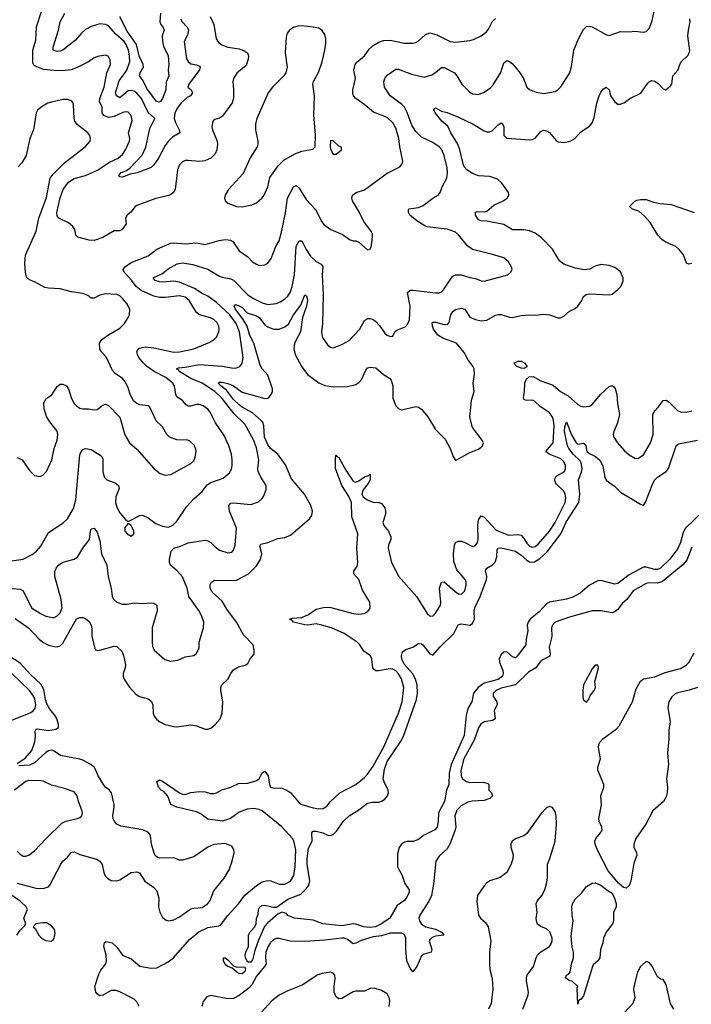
# Model space of a CAD drawing. Header units: inches. Extents: x 2001573 to 2220545, y 644482 to 846830.
# Tile 503 of 656: x 2113147 to 2117867, y 790925 to 797844. Entities that reach past the tile are written whole.
import ezdxf

# ---------------------------------------------------------------- set-up
doc = ezdxf.new("R2010")
doc.units = ezdxf.units.IN
doc.header["$MEASUREMENT"] = 0
doc.layers.add('C1719', color=7, linetype='Continuous')

msp = doc.modelspace()

# ---------------------------------------------------------------- linework, layer by layer
at = {"layer": 'C1719', "color": 5}
for points, elevation in [([(2113051.8, 793851.8), (2113150, 793841.3), (2113171.2, 793830), (2113230.3, 793710.3), (2113292.4, 793670), (2113330, 793651.3), (2113377.2, 793642.8), (2113390, 793644), (2113410, 793654.9), (2113430, 793676.5), (2113446.2, 793710), (2113439.1, 793770), (2113393.1, 793930), (2113394, 793966), (2113402.8, 793990), (2113419.7, 794010), (2113449.2, 794030.8), (2113530, 794052.9), (2113552.9, 794067.1), (2113590.7, 794130), (2113638.2, 794190), (2113644.2, 794250), (2113650, 794266), (2113670, 794270.7), (2113690, 794242.8), (2113710, 794180.7), (2113720.9, 794090), (2113759, 794010), (2113767.8, 793930), (2113790.2, 793850), (2113797.1, 793790), (2113808.6, 793768.6), (2113830, 793751.1), (2113870, 793737.5), (2113902.4, 793737.6), (2113950, 793746), (2114010, 793740.2), (2114070, 793746), (2114090, 793744.4), (2114110.4, 793730), (2114112.4, 793690), (2114078.4, 793570), (2114076.5, 793470), (2114080.7, 793440.7), (2114092.4, 793412.4), (2114167.2, 793347.2), (2114210, 793335.6), (2114257.7, 793342.3), (2114310, 793366.8), (2114370, 793376.3), (2114390, 793390.6), (2114408, 793430), (2114408.3, 793470), (2114437.7, 793570), (2114440.9, 793610), (2114427.6, 793650), (2114410, 793684.2), (2114334.7, 793790), (2114323.1, 793850), (2114290, 793929.3), (2114252.8, 793970), (2114206.9, 794010), (2114199.2, 794030), (2114199.1, 794050), (2114210.9, 794110), (2114229.3, 794130.7), (2114276.3, 794143.7), (2114330, 794167.5), (2114450, 794187.1), (2114470, 794182.3), (2114490, 794171), (2114519.4, 794139.4), (2114550, 794116.2), (2114610, 794097.4), (2114637, 794103), (2114650, 794116), (2114660.5, 794150), (2114669.8, 794270), (2114622, 794390), (2114616.9, 794430), (2114630, 794445.3), (2114650, 794449.1), (2114770, 794437.6), (2114824, 794456), (2114850, 794479.5), (2114861.7, 794498.3), (2114878.3, 794541.7), (2114878.9, 794570), (2114841.5, 794630), (2114823.7, 794670), (2114821, 794690), (2114826.2, 794750), (2114810, 794836.3), (2114790, 794891.1), (2114730, 795000.4), (2114654.2, 795074.2), (2114570, 795181.1), (2114517.1, 795230), (2114430, 795289.9), (2114350, 795322.4), (2114271.9, 795370), (2114262.8, 795382.8), (2114248.3, 795390), (2114262.8, 795397.2), (2114310, 795401.7), (2114410, 795421.9), (2114570, 795408.7), (2114650, 795396.1), (2114670, 795397.7), (2114692.9, 795407.1), (2114710.8, 795429.2), (2114716.5, 795470), (2114691.7, 795650), (2114667.6, 795710), (2114623.8, 795770), (2114530, 795857.1), (2114470, 795899.9), (2114430, 795918.7), (2114374.5, 795954.5), (2114270, 796000.2), (2114230, 796006.2), (2114150, 795999.9), (2114130, 796002.3), (2114097.6, 796010), (2114083.7, 796030), (2114150, 796060.2), (2114190, 796092.4), (2114252.7, 796127.3), (2114290, 796134.3), (2114363.9, 796123.9), (2114470, 796091.2), (2114550, 796040.7), (2114570, 796033.4), (2114630, 796023.8), (2114650, 796013.5), (2114751.1, 795910), (2114790, 795883.5), (2114850, 795853.5), (2114890, 795841.5), (2114950, 795849.2), (2114979.3, 795860.7), (2115010, 795881.5), (2115030, 795900.3), (2115050, 795930.5), (2115062.6, 795970), (2115078.5, 796050), (2115088.5, 796251.5), (2115110, 796288.8), (2115130, 796290.5), (2115159.2, 796230), (2115190, 796183.2), (2115230, 796144.9), (2115265.8, 796125.8), (2115277.4, 796110), (2115272.2, 796050), (2115280.2, 795910), (2115273.8, 795710), (2115266.7, 795650), (2115269, 795630), (2115275.3, 795610), (2115310, 795559.1), (2115330, 795543), (2115350, 795537.1), (2115410, 795560.3), (2115462.9, 795590), (2115534.3, 795665.7), (2115570, 795730.6), (2115590, 795743.1), (2115610, 795743.1), (2115630, 795736.9), (2115650, 795723.6), (2115676, 795696), (2115710, 795642.4), (2115730, 795626), (2115750, 795617.1), (2115770, 795621), (2115783.7, 795650), (2115798, 795662), (2115855.6, 795684.4), (2115874.5, 795705.5), (2115886.2, 795733.8), (2115891.6, 795830), (2115872.7, 795927.3), (2115890, 795942.7), (2115910, 795943.8), (2116070, 795924.5), (2116094.5, 795925.5), (2116110, 795931.6), (2116130, 795951.7), (2116180.5, 796030), (2116190, 796041.3), (2116210, 796051.6), (2116250, 796051.5), (2116310, 796032), (2116350, 796026), (2116390, 796008.4), (2116410, 796006.7), (2116577.2, 796050), (2116597.2, 796070), (2116606.6, 796090), (2116600.9, 796110), (2116581.4, 796141.5), (2116549.8, 796169.8), (2116470, 796194.8), (2116330, 796228.2), (2116294, 796254), (2116231.4, 796331.4), (2116209.6, 796350), (2116150, 796372.5), (2116010, 796388.9), (2115994.3, 796394.3), (2115936.9, 796430), (2115889.6, 796470), (2115879.3, 796490), (2115879, 796510), (2115884.8, 796515.2), (2115950, 796525.2), (2115982.9, 796537.1), (2116050, 796590.3), (2116088.5, 796611.5), (2116101.6, 796630), (2116115.1, 796670), (2116149.6, 796730.3), (2116153.2, 796766.8), (2116150, 796804), (2116130, 796889.3), (2116114.2, 796930), (2116095.1, 796950), (2116050, 796979.8), (2115970, 797017.5), (2115930, 797058.2), (2115902.6, 797102.6), (2115870.6, 797190.6), (2115850, 797228.4), (2115830, 797250.6), (2115749.7, 797310), (2115710, 797369.5), (2115706.8, 797406.8), (2115713.8, 797430), (2115730, 797454.3), (2115790, 797496.4), (2115810, 797495.8), (2115900.9, 797460.9), (2115990, 797439.8), (2116043.1, 797456.9), (2116067.8, 797472.2), (2116110, 797508.9), (2116130, 797509), (2116201.7, 797470), (2116219, 797450), (2116253.4, 797390), (2116310, 797334.9), (2116330, 797323.6), (2116370, 797317.4), (2116410, 797333.7), (2116454.6, 797365.4), (2116474.1, 797385.9), (2116526.9, 797473.1), (2116550, 797540.7), (2116570, 797557.1), (2116590, 797550.5), (2116610, 797532.7), (2116657.8, 797477.8), (2116686.5, 797430), (2116710, 797370.6), (2116730, 797352.4), (2116775.8, 797335.8), (2116830, 797325.7), (2116910, 797340.4), (2116930, 797352.4), (2116950, 797372.4), (2117013, 797470), (2117025.1, 797514.9), (2117041.5, 797630), (2117074.7, 797710), (2117110, 797774.4), (2117130, 797797), (2117150, 797798), (2117170, 797792.9), (2117270, 797738.4), (2117290, 797732.7), (2117370, 797762), (2117430, 797758.7), (2117470, 797762.6), (2117530, 797756.5), (2117550, 797762), (2117570, 797782.4), (2117588.6, 797830), (2117608.3, 797910)], 340), ([(2114485.7, 797865.7), (2114510, 797811), (2114528.4, 797710), (2114543.6, 797683.6), (2114566.2, 797666.2), (2114610, 797650.2), (2114690, 797638.4), (2114724.9, 797624.9), (2114747, 797610), (2114755.8, 797590), (2114752.9, 797567.1), (2114737.2, 797522.8), (2114672.7, 797467.3), (2114648.5, 797431.5), (2114644.2, 797410), (2114650.3, 797350), (2114648.7, 797291.3), (2114639.2, 797260.8), (2114573, 797167), (2114550, 797151.3), (2114517.1, 797142.9), (2114506.6, 797133.4), (2114500.9, 797119.1), (2114497.6, 797090), (2114502, 797070), (2114534.6, 796990), (2114536.9, 796970), (2114532.7, 796930), (2114519.7, 796900.3), (2114488.8, 796871.2), (2114447.5, 796852.5), (2114410, 796847), (2114330, 796854.8), (2114310, 796853.8), (2114290, 796845.1), (2114270, 796822.9), (2114256.1, 796790), (2114238.4, 796650), (2114228, 796630), (2114200.7, 796610), (2114095.8, 796584.2), (2113970, 796538.4), (2113957.3, 796530), (2113927.5, 796492.5), (2113903, 796470), (2113890.5, 796450), (2113894.4, 796410), (2113867.3, 796370), (2113850, 796359.6), (2113810, 796359.5), (2113730, 796312.8), (2113670, 796291.9), (2113634.2, 796294.2), (2113555.3, 796315.3), (2113542, 796330), (2113533.3, 796370), (2113520.7, 796390), (2113490, 796416.3), (2113422.7, 796450), (2113410, 796465.2), (2113407.9, 796490), (2113430, 796592.7), (2113452.8, 796650), (2113490, 796703.2), (2113530, 796728.7), (2113610, 796748.3), (2113693.8, 796786.2), (2113777.3, 796842.7), (2113839.8, 796870), (2113870, 796897.3), (2113891.4, 796930), (2113918.7, 796990), (2113921, 797010), (2113910.8, 797050), (2113936.6, 797136.6), (2113930.8, 797170), (2113910, 797194.2), (2113890, 797196.2), (2113871.8, 797191.8), (2113810, 797163.1), (2113770, 797157.4), (2113738.4, 797170), (2113726.4, 797190), (2113727, 797230), (2113708.4, 797268.4), (2113709.3, 797289.3), (2113741.2, 797370), (2113758.9, 797470), (2113784.1, 797530), (2113783, 797563), (2113768.7, 797588.7), (2113750, 797593.8), (2113694.1, 797585.9), (2113665.6, 797574.4), (2113630, 797548.4), (2113550, 797506.9), (2113507.3, 797492.7), (2113450, 797485.3), (2113390, 797486), (2113314.7, 797494.7), (2113256.2, 797516.2), (2113244.9, 797524.9), (2113238.4, 797538.4), (2113238.8, 797630), (2113259.3, 797700.7), (2113265.2, 797794.8), (2113299.4, 797900.6)], 360), ([(2114277.8, 797850), (2114288.1, 797828.1), (2114325.2, 797790), (2114333.5, 797770), (2114325.8, 797734.2), (2114303.2, 797690), (2114319.5, 797570), (2114330.1, 797550.1), (2114350, 797534.5), (2114390, 797527.6), (2114410, 797518.3), (2114415.9, 797510), (2114411.3, 797491.3), (2114334.4, 797390), (2114328.9, 797368.9), (2114351.9, 797351.9), (2114361.6, 797330), (2114348, 797310), (2114323.4, 797296.6), (2114280.9, 797259), (2114255.6, 797224.4), (2114237.7, 797190), (2114232.5, 797150), (2114241.7, 797121.7), (2114267.8, 797070), (2114271.4, 797048.6), (2114220.8, 797019.2), (2114190, 796988.4), (2114170, 796959.7), (2114123.2, 796870), (2114090, 796823.1), (2114070, 796806.4), (2113972.6, 796767.4), (2113922.2, 796757.8), (2113870, 796737.3), (2113850, 796739.5), (2113843.5, 796750), (2113860.4, 796770), (2113896.4, 796783.6), (2113919.9, 796800.1), (2114007.7, 796892.3), (2114032.5, 796947.5), (2114060.6, 797079.4), (2114095.8, 797150), (2114050.7, 797190.7), (2114001.7, 797290), (2113970, 797326.5), (2113950, 797341.2), (2113930, 797346.6), (2113910, 797343), (2113850, 797294.2), (2113826, 797310), (2113820.9, 797330), (2113845, 797415.1), (2113898.8, 797490), (2113920.4, 797550), (2113919.4, 797590), (2113910.4, 797630), (2113893.9, 797670), (2113879.8, 797690), (2113822.9, 797742.9), (2113770, 797800.8), (2113750, 797810.6), (2113710, 797815.3), (2113650, 797795.7), (2113610, 797773.9), (2113581.5, 797750), (2113539.6, 797700.4), (2113450, 797629.9), (2113430, 797621.6), (2113410, 797619.9), (2113382.6, 797630), (2113381.4, 797650), (2113419.6, 797770), (2113431.1, 797830), (2113462.9, 797890)], 340), ([(2114135.6, 797890), (2114132.5, 797830), (2114137.7, 797810), (2114153.8, 797790), (2114162.2, 797770), (2114148.2, 797730), (2114149.7, 797689.7), (2114158, 797658), (2114190.2, 797590), (2114195.9, 797530), (2114189.5, 797489.5), (2114195.5, 797450), (2114176.2, 797403.8), (2114174.8, 797350), (2114150, 797289.8), (2114136.8, 797270), (2114130, 797265), (2114108.7, 797270), (2114040.6, 797360.6), (2114015.3, 797415.3), (2113989.2, 797450), (2113992.2, 797470), (2114017.1, 797510), (2114014.8, 797530), (2113985.6, 797590), (2113968.5, 797670), (2113902.6, 797762.6), (2113850, 797865.2)], 320), ([(2113090, 794041), (2113170, 794053.9), (2113234, 794086), (2113265.5, 794110), (2113296.3, 794143.7), (2113350, 794241.3), (2113451.7, 794308.3), (2113482.9, 794337.1), (2113524.2, 794410), (2113541.6, 794470), (2113570, 794786), (2113579.7, 794810), (2113590, 794822.4), (2113610, 794831.3), (2113650, 794823.1), (2113719, 794779), (2113730, 794758), (2113730.9, 794670), (2113741.1, 794630), (2113759.5, 794610), (2113817.1, 794590), (2113840.9, 794570), (2113846.5, 794550), (2113822, 794490), (2113820.2, 794450), (2113830, 794418), (2113850, 794377.6), (2113890, 794332.7), (2113910, 794318), (2113990, 794359.5), (2114010, 794361.3), (2114050, 794342.6), (2114103.6, 794303.6), (2114150, 794284.2), (2114190, 794278.8), (2114210, 794283.9), (2114225.9, 794294.1), (2114250, 794318.9), (2114320, 794420), (2114370, 794477.7), (2114430, 794529.2), (2114464.7, 794575.3), (2114489.3, 794590.7), (2114577.3, 794622.7), (2114620.7, 794659.3), (2114634.8, 794685.2), (2114639.3, 794710), (2114639.8, 794750), (2114634.2, 794790), (2114616.5, 794850), (2114582.5, 794922.5), (2114522, 795010), (2114485.5, 795085.5), (2114470, 795106), (2114436.3, 795130), (2114410, 795139.8), (2114390, 795140.3), (2114347.5, 795127.5), (2114330, 795127.1), (2114316.5, 795136.5), (2114290, 795167.3), (2114250, 795193.3), (2114243.2, 795210), (2114235.7, 795270), (2114223.1, 795290), (2114172.8, 795330), (2114091.6, 795371.6), (2114038.4, 795410), (2114013.4, 795433.4), (2113984.8, 795470), (2113974, 795490), (2113969.7, 795510), (2113978.7, 795530), (2113985.4, 795534.6), (2114030, 795546), (2114090, 795538), (2114230, 795507.3), (2114270.4, 795509.6), (2114370, 795531.1), (2114482.9, 795577.1), (2114518.7, 795601.3), (2114530, 795613), (2114545.1, 795650), (2114548.6, 795670), (2114545.3, 795690), (2114534.3, 795714.3), (2114510, 795736.4), (2114488.2, 795748.2), (2114410.7, 795770.7), (2114390, 795785.1), (2114338.6, 795870), (2114310, 795893.9), (2114270, 795902.5), (2114170, 795891.7), (2114130, 795891.9), (2114090, 795900.7), (2114000, 795940), (2113964.2, 795970), (2113933.2, 796013.2), (2113880.7, 796070), (2113874.2, 796090), (2113891.1, 796110), (2113930, 796137.2), (2114050, 796184.3), (2114110, 796230.2), (2114205.9, 796274.1), (2114230, 796276.1), (2114310, 796267.7), (2114390, 796274.8), (2114450, 796265), (2114548.1, 796291.9), (2114590, 796298.5), (2114630, 796294.4), (2114645.1, 796285.1), (2114690, 796220.4), (2114750, 796177.6), (2114783.4, 796143.4), (2114810, 796124.9), (2114830, 796117.6), (2114870, 796122), (2114890, 796134), (2114914.6, 796165.4), (2114947, 796250), (2114970, 796290.4), (2114987.5, 796350), (2115014.4, 796485.6), (2115028, 796590), (2115070, 796668.5), (2115090, 796678.7), (2115110, 796660.4), (2115160.5, 796580.5), (2115225.3, 796510), (2115270, 796423), (2115285.2, 796405.2), (2115333.4, 796370), (2115414.7, 796334.7), (2115470, 796298), (2115490, 796290.8), (2115510, 796290.7), (2115530, 796280.7), (2115590, 796226), (2115609.2, 796230.8), (2115617, 796250), (2115623.6, 796290), (2115627, 796330), (2115622, 796350), (2115565.3, 796425.3), (2115534.5, 796490), (2115485.3, 796570), (2115480.4, 796590), (2115485.1, 796610), (2115511.5, 796628.5), (2115570.6, 796649.4), (2115730, 796766.3), (2115817.2, 796810), (2115834.5, 796830), (2115838.4, 796850), (2115818, 796950), (2115812.2, 797010), (2115790, 797080.9), (2115770, 797119.6), (2115730, 797156.4), (2115633.6, 797193.6), (2115565.7, 797250), (2115508.4, 797290), (2115492.9, 797310), (2115487, 797330), (2115488.9, 797350), (2115507.7, 797430), (2115495, 797490), (2115504.6, 797530), (2115515.1, 797544.9), (2115569.8, 797590), (2115603.7, 797636.3), (2115630, 797662.2), (2115670, 797686.6), (2115702.5, 797697.5), (2115750, 797700.5), (2115850, 797678.2), (2115910, 797678.9), (2115930, 797683.7), (2115945.9, 797694.1), (2115999.6, 797740.4), (2116030, 797751.3), (2116077.3, 797737.3), (2116171.3, 797690), (2116210, 797686.5), (2116310, 797698.7), (2116335.1, 797704.9), (2116390, 797730.4), (2116424.1, 797755.9), (2116442, 797778), (2116468, 797830), (2116490, 797853.4)], 360), ([(2113115, 793635), (2113210, 793568.6), (2113283.5, 793490), (2113310, 793468.6), (2113350, 793448.6), (2113390, 793438.9), (2113410, 793437.5), (2113430, 793442.6), (2113450, 793462.4), (2113546.8, 793633.2), (2113570, 793643.9), (2113590, 793643.9), (2113610, 793636.6), (2113635.2, 793615.2), (2113649.4, 793590), (2113654.4, 793565.6), (2113652.7, 793510), (2113676.9, 793416.9), (2113690, 793411), (2113710, 793414), (2113810, 793442), (2113830, 793439.1), (2113865.1, 793405.1), (2113876.7, 793376.7), (2113889.3, 793310), (2113887.6, 793290), (2113874.7, 793250), (2113874.2, 793230), (2113881.3, 793210), (2113916.6, 793156.6), (2113963, 793103), (2113987.7, 793087.7), (2114050, 793070.3), (2114072.7, 793052.7), (2114082.8, 793030), (2114085.3, 792970), (2114091.7, 792950), (2114110, 792926.7), (2114132.4, 792910), (2114170, 792891.4), (2114230, 792876.5), (2114250, 792875.5), (2114350, 792889.1), (2114390, 792881.5), (2114450, 792857.4), (2114470, 792858), (2114490, 792866), (2114520.5, 792890), (2114556.3, 792930), (2114568.6, 792971.4), (2114573.5, 793050), (2114561, 793130), (2114561.1, 793150), (2114568.2, 793170), (2114610, 793210.5), (2114629.8, 793250.2), (2114650, 793275.3), (2114684.5, 793295.5), (2114732, 793308), (2114750, 793319.1), (2114766.7, 793353.3), (2114793.9, 793386.1), (2114795.1, 793410), (2114787.3, 793450), (2114720.7, 793520.7), (2114670.8, 793610), (2114602.1, 793702.1), (2114570, 793757.7), (2114500.1, 793820.1), (2114485, 793850), (2114484.7, 793875.3), (2114491.5, 793888.5), (2114515.3, 793904.7), (2114650, 793902.4), (2114670, 793905.9), (2114754, 793950), (2114810, 794005.8), (2114839.2, 794050), (2114847.9, 794090), (2114834.9, 794145.1), (2114842.2, 794157.8), (2114890, 794170.2), (2114961.3, 794198.7), (2115010, 794204.2), (2115050, 794220.3), (2115183.8, 794336.2), (2115199.2, 794360.8), (2115203.5, 794390), (2115192.9, 794430), (2115148.5, 794510), (2115056.6, 794616.6), (2115015.3, 794715.3), (2114961.4, 794790), (2114910, 794831.2), (2114890, 794858.3), (2114868.1, 794910), (2114862.5, 794990), (2114857.1, 795010), (2114845.9, 795025.9), (2114781.8, 795081.8), (2114710, 795120.4), (2114690, 795136.6), (2114650, 795174.4), (2114599.8, 795239.8), (2114559.9, 795270), (2114542, 795290), (2114550, 795296.6), (2114570, 795297.3), (2114610, 795286.4), (2114648.6, 795270), (2114710, 795226.1), (2114870, 795180.9), (2114890, 795184.4), (2114896.4, 795190), (2114913.7, 795210), (2114923.7, 795230), (2114923.2, 795250), (2114890, 795346.8), (2114850.5, 795390.5), (2114836.2, 795416.2), (2114792.6, 795570), (2114764.5, 795624.5), (2114745.4, 795690), (2114717.8, 795737.8), (2114663.5, 795810), (2114653.5, 795830), (2114660.9, 795839.1), (2114670, 795840.6), (2114690, 795833.9), (2114710, 795820.4), (2114744.7, 795784.7), (2114810, 795762.4), (2114830, 795751.3), (2114870, 795700.6), (2114890, 795685.7), (2114930, 795669.3), (2114969.4, 795669.4), (2115010, 795684.6), (2115034.9, 795705.1), (2115071.3, 795770), (2115121.5, 795838.5), (2115151.3, 795910), (2115162.5, 795902.5), (2115167.8, 795887.7), (2115170.1, 795870), (2115163.3, 795830), (2115135, 795750), (2115120.1, 795650), (2115079, 795570), (2115072.1, 795530), (2115082.2, 795490), (2115130, 795404.2), (2115170.3, 795350), (2115250, 795291.1), (2115290, 795273.4), (2115350, 795264.7), (2115450, 795266), (2115510, 795280.8), (2115530, 795293.4), (2115550, 795318.4), (2115578.2, 795381.8), (2115590, 795398.4), (2115610, 795401.1), (2115650, 795396.5), (2115703.1, 795350), (2115744.6, 795324.6), (2115757.4, 795310), (2115769.3, 795270), (2115770, 795184.7), (2115790.6, 795130), (2115810, 795110.6), (2115830, 795103), (2115930, 795124.9), (2115950, 795120.7), (2115970, 795107.3), (2116013.9, 795053.9), (2116070, 794963.8), (2116136.7, 794896.7), (2116173, 794830), (2116193.2, 794773.2), (2116210, 794747.3), (2116310, 794802.4), (2116370, 794825.5), (2116390, 794840.7), (2116399.3, 794850), (2116406.6, 794870), (2116398, 794890), (2116330, 794978), (2116311.1, 795050), (2116323, 795170), (2116341.6, 795230), (2116334.7, 795290), (2116344.1, 795350), (2116340.7, 795390), (2116332.2, 795410), (2116296.7, 795456.7), (2116270, 795504.8), (2116217.4, 795570), (2116124.4, 795604.4), (2116086.2, 795626.2), (2116054.9, 795670), (2116046.7, 795690), (2116045.9, 795714.1), (2116050, 795718.7), (2116070, 795718.2), (2116130, 795702.8), (2116155, 795705), (2116164.9, 795715.1), (2116175.5, 795770), (2116190, 795793.4), (2116210, 795806.5), (2116250, 795817.8), (2116275.3, 795810), (2116310, 795753.7), (2116350, 795736.3), (2116390, 795727.1), (2116430, 795732.9), (2116490, 795766.7), (2116510, 795772.9), (2116530, 795772.9), (2116590, 795753.4), (2116610, 795751.8), (2116670, 795764.6), (2116730, 795768.9), (2116770, 795766.5), (2116830, 795774.4), (2116870, 795769.1), (2116930, 795749), (2116950, 795748.9), (2116970, 795760.3), (2117010, 795795.3), (2117050, 795814.9), (2117069.6, 795830), (2117097.4, 795870), (2117110, 795899.1), (2117127.2, 795912.7), (2117150, 795917), (2117290, 795910.4), (2117310, 795915.8), (2117350, 795946.9), (2117370.8, 795970), (2117387.8, 796007.8), (2117387.1, 796027.1), (2117370, 796072), (2117330, 796101.6), (2117290, 796116.9), (2117230, 796123.6), (2117190, 796111.6), (2117150, 796091.5), (2117113.2, 796086.8), (2117050, 796098), (2116970, 796125.6), (2116940.7, 796150), (2116890.7, 796230.7), (2116814.7, 796310), (2116770, 796342.7), (2116730, 796359.8), (2116690, 796367.6), (2116610, 796367.9), (2116550, 796404.7), (2116430, 796427.5), (2116389.9, 796429.9), (2116370, 796436.9), (2116349.8, 796470), (2116350, 796490.7), (2116363.1, 796496.9), (2116410, 796493.8), (2116430, 796498.8), (2116479.4, 796540.6), (2116544.5, 796570), (2116572, 796590), (2116583.6, 796610), (2116581.6, 796630), (2116535.9, 796695.9), (2116504, 796724), (2116450, 796740.9), (2116370, 796745.8), (2116330, 796762.5), (2116288.2, 796790), (2116271.5, 796810), (2116262.3, 796830), (2116239.5, 796930), (2116224.7, 796970), (2116176.2, 797050), (2116155, 797095), (2116113.7, 797130), (2116066.3, 797190), (2116058, 797210), (2116061.6, 797218.4), (2116070, 797224), (2116110, 797200.4), (2116150, 797191.8), (2116230, 797159.1), (2116333.7, 797110), (2116410, 797063.5), (2116430, 797056.2), (2116450, 797056.9), (2116470, 797065.4), (2116510, 797105.3), (2116530, 797118.7), (2116541.6, 797110), (2116548.9, 797090), (2116549.1, 797030), (2116570, 797010.3), (2116730, 796998.5), (2116750, 797002.3), (2116770, 797012), (2116810, 797058.7), (2116830, 797067.7), (2116850, 797062.8), (2116870.1, 797050.1), (2116916.1, 796996.1), (2116930, 796985.8), (2116970, 796981), (2117015.1, 796990), (2117047.8, 797010), (2117090, 797055.8), (2117150, 797095.3), (2117170, 797118.4), (2117183.3, 797156.7), (2117203, 797257), (2117218.3, 797310), (2117230, 797335.5), (2117250, 797359.1), (2117269, 797370), (2117290, 797350.7), (2117299.5, 797310), (2117330, 797266.8), (2117350, 797250.7), (2117370, 797250.7), (2117397, 797263), (2117434, 797290), (2117511.9, 797328.1), (2117561.3, 797398.7), (2117570, 797408), (2117590, 797417.1), (2117610, 797413), (2117634.6, 797394.6), (2117670, 797357.3), (2117688.7, 797351.3), (2117721.2, 797378.8), (2117730, 797392), (2117736.9, 797450), (2117771.8, 797490), (2117793.8, 797546.2), (2117844.8, 797595.2), (2117855.3, 797624.7), (2117842, 797730), (2117845.8, 797770), (2117859.3, 797830), (2117855.3, 797850)], 320), ([(2113128.1, 794768.1), (2113163, 794750), (2113215.6, 794675.6), (2113250, 794640.7), (2113290, 794634.8), (2113310, 794642.8), (2113334.5, 794670), (2113373, 794750), (2113388.4, 794831.6), (2113411.1, 794890), (2113414, 794930), (2113410, 794953.2), (2113358.2, 795018.2), (2113336, 795056), (2113319.1, 795110), (2113315.8, 795150), (2113330, 795178.7), (2113371.8, 795208.2), (2113410, 795265.5), (2113430, 795281.6), (2113450, 795282.4), (2113474.9, 795270), (2113490.2, 795250.2), (2113507.8, 795190), (2113527.8, 795150), (2113547.9, 795127.9), (2113570, 795114.3), (2113590, 795109.1), (2113630, 795110.3), (2113670, 795101.1), (2113690, 795105.7), (2113730, 795134.4), (2113750, 795142.4), (2113770, 795132.7), (2113850.4, 795050), (2113886.1, 794926.1), (2113918, 794870), (2113970, 794824.9), (2114090, 794690.6), (2114134.6, 794654.6), (2114170, 794643), (2114210, 794648.2), (2114350, 794724.4), (2114370, 794744.9), (2114380.5, 794770), (2114388, 794810), (2114385.3, 794825.3), (2114373.1, 794853.1), (2114342.6, 794882.6), (2114328.2, 794888.2), (2114250, 794890.9), (2114199.6, 794910), (2114180.5, 794930), (2114150, 794981.6), (2114105.6, 795025.6), (2114060.1, 795120.1), (2114049.6, 795129.6), (2113990, 795138.5), (2113970, 795147.1), (2113946.1, 795166.1), (2113924.5, 795204.5), (2113910, 795256), (2113890, 795296.2), (2113870, 795321.6), (2113817.7, 795357.7), (2113798.2, 795378.2), (2113756.4, 795470), (2113721.2, 795510), (2113710, 795529.7), (2113708.5, 795570), (2113723.8, 795596.2), (2113770, 795630.2), (2113850, 795675.6), (2113883.5, 795710), (2113909.6, 795750), (2113918, 795770), (2113920.4, 795810), (2113900.4, 795850), (2113870, 795884.2), (2113850, 795903.6), (2113830, 795913), (2113750, 795918), (2113710, 795908.2), (2113670, 795886.3), (2113650, 795887), (2113626.2, 795906.2), (2113590, 795920.7), (2113511.8, 795931.8), (2113430, 795952), (2113350, 795956.9), (2113322.8, 795962.8), (2113250, 796001.6), (2113215.1, 796015.1), (2113195.6, 796035.6), (2113186.9, 796070), (2113182.2, 796130), (2113187.2, 796190), (2113262.3, 796357.7), (2113282, 796450), (2113334.5, 796594.5), (2113361.1, 796730), (2113380.8, 796759.2), (2113461.2, 796838.8), (2113610, 796953.7), (2113641.7, 796990), (2113645.4, 797010), (2113638.9, 797030), (2113624.7, 797050), (2113550, 797106.3), (2113533.5, 797130), (2113528.9, 797150), (2113525.4, 797245.4), (2113521, 797261), (2113510, 797274), (2113482, 797282), (2113450, 797283.5), (2113370, 797265.1), (2113343.8, 797256.2), (2113305.4, 797234.6), (2113271.7, 797208.3), (2113262.6, 797190), (2113243.8, 797070), (2113217.4, 797010), (2113191.3, 796890), (2113161.4, 796838.6), (2113135.6, 796810)], 380), ([(2117869.8, 796129.8), (2117850, 796126.2), (2117833.9, 796133.9), (2117812.5, 796192.5), (2117780.4, 796230), (2117757.2, 796250), (2117682.1, 796282.1), (2117658.5, 796298.5), (2117632.5, 796330), (2117578, 796418), (2117540.7, 796460.7), (2117498.2, 796498.2), (2117453.3, 796513.3), (2117431.8, 796530), (2117470, 796569), (2117483.8, 796576.2), (2117510, 796581.5), (2117550, 796580.4), (2117602, 796562), (2117647.9, 796552.1), (2117726.2, 796546.2), (2117887.3, 796490)], 280), ([(2113986.8, 790910), (2113970, 790943), (2113950, 790961.1), (2113850, 791011.6), (2113821.5, 791021.5), (2113790, 791021.4), (2113730, 790988.5), (2113710, 790984.9), (2113690, 790998.4), (2113681.7, 791010), (2113674.5, 791050), (2113703.3, 791136.7), (2113716.4, 791163.6), (2113751.3, 791210), (2113755.9, 791230), (2113754.1, 791270), (2113737.8, 791330), (2113741.5, 791358.5), (2113753.6, 791366.4), (2113796.6, 791356.6), (2113830, 791325.2), (2113869.1, 791269.1), (2113930, 791244.1), (2113990, 791192.8), (2114070, 791178.9), (2114110, 791179.8), (2114190, 791222), (2114227.3, 791250), (2114340.2, 791379.8), (2114405, 791435), (2114470, 791465.3), (2114545.1, 791474.9), (2114558.4, 791481.6), (2114610.5, 791549.5), (2114685.3, 791630), (2114730, 791692.3), (2114810, 791760.1), (2114850, 791784.5), (2114890, 791794.4), (2114911.4, 791791.4), (2114970, 791767.9), (2115010, 791768.5), (2115049.5, 791790.5), (2115073.4, 791830), (2115083.3, 791890), (2115086.5, 792010), (2115073.3, 792073.3), (2115063.9, 792090), (2114990, 792170.6), (2114850, 792285), (2114830, 792294.3), (2114790, 792300.9), (2114744.2, 792295.8), (2114690, 792275.9), (2114627.7, 792230), (2114572.7, 792212.7), (2114470, 792226.2), (2114421.9, 792261.9), (2114390, 792277.1), (2114250, 792309.2), (2114210, 792329.3), (2114187.1, 792387.1), (2114159.3, 792419.3), (2114141.6, 792430), (2114122.9, 792450), (2114110, 792491.3), (2114130, 792501.6), (2114150, 792492.7), (2114270, 792411.5), (2114290, 792402.2), (2114310, 792398.2), (2114350, 792412.9), (2114410, 792420.2), (2114450, 792418.4), (2114487.1, 792407.1), (2114510, 792407), (2114530, 792410.6), (2114567.3, 792432.7), (2114630, 792450.1), (2114684.6, 792475.4), (2114750, 792479.4), (2114806, 792494), (2114829.8, 792510), (2114850, 792550.5), (2114870, 792563.8), (2114893.7, 792530), (2114902.2, 792470), (2114910.1, 792450.1), (2114925.8, 792445.8), (2114990, 792444), (2115025, 792430), (2115052.2, 792410), (2115110, 792339.8), (2115130, 792329.6), (2115210, 792304.3), (2115250, 792298.2), (2115279.4, 792300.6), (2115304.1, 792315.9), (2115332, 792350), (2115396.5, 792410), (2115509.9, 792470.1), (2115570, 792518.8), (2115590, 792540.7), (2115630, 792599.2), (2115706.2, 792733.8), (2115808.3, 792970), (2115835.7, 793050), (2115846.9, 793150), (2115830, 793212), (2115810, 793247.8), (2115790, 793268.2), (2115770, 793279.1), (2115750, 793282.7), (2115669, 793269), (2115649.1, 793269.1), (2115636.9, 793276.9), (2115628.1, 793290), (2115621.5, 793350), (2115612.3, 793372.3), (2115565.4, 793405.4), (2115538, 793450), (2115518.8, 793470), (2115427.4, 793530), (2115337.2, 793570), (2115270, 793589.6), (2115230, 793597.6), (2115170, 793589.1), (2115150, 793591.1), (2115070, 793609.9), (2115060.9, 793620.9), (2115043.7, 793630), (2115063, 793637), (2115130, 793644), (2115175.6, 793664.4), (2115230, 793700.7), (2115290, 793715.6), (2115333.8, 793713.8), (2115490, 793671), (2115530, 793665.5), (2115567.9, 793672), (2115594.2, 793685.8), (2115610.6, 793709.4), (2115606.3, 793750), (2115555, 793835), (2115530, 793909.8), (2115494.5, 793950), (2115495.2, 793970), (2115517.8, 794002.3), (2115523.5, 794030), (2115517, 794130), (2115522.4, 794230), (2115481.5, 794350), (2115478.4, 794450), (2115457.1, 794497.1), (2115411.6, 794570), (2115366.7, 794690), (2115365.3, 794770), (2115370, 794786.8), (2115375.4, 794775.4), (2115390, 794766.4), (2115437.9, 794677.9), (2115490, 794600.2), (2115510, 794593), (2115530, 794602.2), (2115570, 794631.2), (2115598.9, 794641.1), (2115610.4, 794650.4), (2115609.1, 794610), (2115596.1, 794583.9), (2115566.7, 794550), (2115555.8, 794530), (2115552, 794510), (2115560.7, 794490), (2115588.8, 794470), (2115630, 794452.9), (2115670, 794451.4), (2115690, 794444.6), (2115713.2, 794413.1), (2115718.6, 794390), (2115717.1, 794370), (2115699.5, 794310), (2115706, 794290), (2115737.8, 794250), (2115754.7, 794210), (2115754.3, 794190), (2115739.6, 794150), (2115737.3, 794130), (2115759.7, 794030), (2115810.2, 793930), (2115936.5, 793790), (2116010, 793670.5), (2116030, 793654.9), (2116050, 793653), (2116070, 793672.7), (2116104.2, 793730), (2116107, 793750), (2116098, 793850), (2116110, 793890.4), (2116130, 793894.3), (2116206.1, 793826.1), (2116230, 793810.2), (2116252.7, 793807.3), (2116274.4, 793830), (2116284.4, 793870), (2116284.5, 793890), (2116278.5, 793910), (2116218.4, 793978.4), (2116197.4, 794037.4), (2116194.9, 794090), (2116202.2, 794150), (2116210, 794170.3), (2116230, 794180.2), (2116250, 794179.3), (2116270, 794172), (2116330, 794141.7), (2116350.8, 794149.2), (2116364.7, 794170), (2116369.8, 794190), (2116366.9, 794290), (2116370.6, 794329.4), (2116390, 794358.3), (2116410, 794349), (2116495.9, 794255.9), (2116581.3, 794221.3), (2116650, 794226.1), (2116670, 794221.3), (2116685.6, 794205.6), (2116710, 794164.2), (2116730, 794144.3), (2116750, 794136), (2116770, 794141.4), (2116790, 794157.7), (2116870.9, 794250), (2116910.4, 794310), (2116979.5, 794450), (2116985, 794485), (2116980.7, 794510), (2116969.8, 794530), (2116918.7, 794578.7), (2116911.1, 794590), (2116907.8, 794610), (2116913, 794630), (2116921.1, 794638.9), (2116975.1, 794670), (2116983.5, 794690), (2116981.6, 794710), (2116970, 794736.4), (2116950, 794758.6), (2116867.6, 794790), (2116845.1, 794810), (2116894.7, 794870), (2116902.6, 794990), (2116898, 795030), (2116890, 795051.5), (2116870, 795080.8), (2116804.6, 795124.6), (2116763.6, 795163.6), (2116750, 795169.8), (2116710, 795167.2), (2116693, 795173), (2116688, 795190), (2116694.7, 795230), (2116696.1, 795290), (2116705.7, 795314.4), (2116726.2, 795333.8), (2116755.7, 795335.7), (2116810, 795306.1), (2116894.7, 795274.7), (2116947.1, 795230), (2117000.8, 795200.8), (2117070, 795139.1), (2117090, 795127.4), (2117110, 795122.6), (2117150, 795127.2), (2117170, 795140.3), (2117230, 795211.3), (2117290, 795265.7), (2117310, 795272.4), (2117323, 795263), (2117331.6, 795251.6), (2117343.5, 795210), (2117347.2, 795147.2), (2117361.1, 795070), (2117348, 795010), (2117321.7, 794950), (2117317.6, 794930), (2117323.1, 794910), (2117348.7, 794870), (2117395.9, 794815.9), (2117430, 794786), (2117470, 794762), (2117490, 794761.3), (2117530, 794784.9), (2117580.4, 794870), (2117599.7, 794930), (2117595.1, 795070), (2117606.3, 795090), (2117637.2, 795122.8), (2117670, 795168.4), (2117690, 795170.3), (2117710, 795156.9), (2117770, 795098.5), (2117790, 795087.7), (2117830, 795086.3), (2117870, 795094.4)], 280), ([(2117950, 794390.4), (2117826.5, 794270), (2117810, 794239.1), (2117791.8, 794170), (2117770, 794124.2), (2117713.5, 794050), (2117650, 793988.9), (2117630, 793979.7), (2117610, 793979.7), (2117550, 793996.1), (2117530, 793995.5), (2117430, 793943.6), (2117350, 793882), (2117330, 793877.7), (2117230, 793902.5), (2117210, 793900.4), (2117150, 793869.8), (2117086, 793814), (2117035, 793785), (2116990, 793770.8), (2116870.5, 793750), (2116850, 793739.5), (2116796.9, 793683.1), (2116735.2, 793630), (2116720.1, 793610), (2116713.4, 793590), (2116718.1, 793550), (2116705.7, 793490), (2116703.6, 793450), (2116642.3, 793370), (2116630, 793360.5), (2116610, 793366.7), (2116570, 793400.6), (2116550, 793399.9), (2116530, 793382.3), (2116517, 793350), (2116521.4, 793321.4), (2116541.1, 793270), (2116544.4, 793250), (2116539.9, 793230), (2116510, 793206.2), (2116410, 793181.6), (2116369.8, 793150.2), (2116336.1, 793110), (2116324.3, 793050), (2116295.9, 793004.1), (2116285.1, 792954.9), (2116270, 792814.3), (2116179.1, 792610), (2116163.9, 792550), (2116162.6, 792470), (2116145.4, 792430), (2116131.2, 792350), (2116089.6, 792270), (2116088.6, 792210), (2116079.9, 792170), (2116063.7, 792150), (2115985.7, 792110), (2115950, 792081.7), (2115912, 792068), (2115870, 792068.8), (2115850, 792064.2), (2115829.4, 792050.6), (2115814.2, 792025.8), (2115802.2, 791982.2), (2115802.3, 791890), (2115835.5, 791830), (2115854.4, 791774.4), (2115883.1, 791730), (2115883.1, 791710), (2115865.8, 791674.2), (2115850, 791655.1), (2115800.5, 791619.5), (2115747.3, 791530), (2115690.4, 791490), (2115646.7, 791470), (2115603.3, 791463.3), (2115566, 791470), (2115510, 791488.8), (2115490, 791489.8), (2115410, 791476.8), (2115278, 791490), (2115210, 791515.1), (2115078, 791530), (2115030, 791549.2), (2115022, 791562), (2114988.9, 791571.1), (2114961.8, 791558.2), (2114890, 791497.4), (2114867.9, 791472.1), (2114824, 791376), (2114798.1, 791301.9), (2114782.7, 791237.3), (2114770, 791219.8), (2114750, 791219.6), (2114732.9, 791250), (2114730.8, 791270), (2114735, 791290), (2114755.8, 791330), (2114754.5, 791410), (2114765.5, 791434.5), (2114799.6, 791470), (2114809.3, 791490), (2114812, 791528), (2114823.1, 791556.9), (2114824, 791590), (2114834.5, 791610), (2114850, 791618.9), (2114870, 791621.3), (2114927.1, 791607.1), (2114952.2, 791607.8), (2115030, 791662.4), (2115122.6, 791697.4), (2115162, 791738), (2115178, 791762), (2115186.6, 791793.4), (2115167.2, 791910), (2115166.3, 791950), (2115177.2, 792022.8), (2115202.7, 792070), (2115200.9, 792130), (2115204.4, 792135.6), (2115210, 792140.7), (2115230, 792142), (2115276, 792130), (2115312.8, 792112.8), (2115330, 792111.5), (2115350, 792119), (2115375.4, 792144.6), (2115419.3, 792210), (2115462, 792250), (2115530, 792291.3), (2115590, 792338), (2115625.4, 792345.4), (2115670, 792344.7), (2115690, 792351.3), (2115713.4, 792366.6), (2115730.8, 792390), (2115738.2, 792410), (2115737, 792430), (2115707.2, 792487.2), (2115700.5, 792510), (2115710, 792576.5), (2115730, 792631), (2115822.7, 792770), (2115843.2, 792810), (2115934.2, 793065.8), (2115942.5, 793110), (2115940.1, 793170), (2115927.9, 793210), (2115906.5, 793250), (2115850, 793313.4), (2115831.5, 793350), (2115828.8, 793371.2), (2115838, 793402), (2115861.2, 793418.8), (2115910, 793433.7), (2115950, 793459.6), (2115970, 793456.9), (2115979, 793450), (2116030, 793387), (2116050, 793377.6), (2116102.2, 793437.8), (2116198.3, 793530), (2116229.1, 793590.9), (2116250, 793598.9), (2116310, 793588.3), (2116330, 793601.6), (2116341.9, 793630), (2116339.9, 793690), (2116345, 793710), (2116383.4, 793790), (2116427.3, 793910), (2116429.3, 793930), (2116419.8, 793970), (2116422, 793978), (2116429.6, 793990), (2116470, 794011.8), (2116488.9, 794031.1), (2116500.2, 794070), (2116502.6, 794117.4), (2116509.2, 794130.8), (2116530, 794131.4), (2116630, 794109), (2116670, 794081.6), (2116710, 794044.9), (2116730, 794034.7), (2116750, 794031.6), (2116765.1, 794034.9), (2116803, 794057), (2116854.7, 794105.3), (2116949.2, 794230.8), (2116990, 794317), (2117076.8, 794450), (2117083.6, 794510), (2117072.8, 794610), (2117095.9, 794664.1), (2117099.3, 794690), (2117092.6, 794730), (2117084.7, 794744.7), (2117035.3, 794790), (2117005.4, 794830), (2116996.5, 794850), (2116974.3, 794950), (2116977, 794983), (2116990, 795018.4), (2117025.5, 794925.5), (2117054.6, 794874.6), (2117070, 794861.2), (2117110, 794867.4), (2117120, 794860), (2117126.3, 794850), (2117132.1, 794810), (2117150, 794795), (2117194.4, 794774.4), (2117226, 794746), (2117245.4, 794705.4), (2117258, 794630), (2117267.5, 794607.5), (2117326.3, 794566.3), (2117370, 794523.2), (2117510, 794438.4), (2117530, 794430.7), (2117545.6, 794454.4), (2117596, 794584), (2117610.6, 794609.4), (2117630, 794629.6), (2117690.8, 794669.2), (2117705.3, 794690), (2117758.2, 794841.8), (2117765.3, 794854.7), (2117776.9, 794863.1), (2117910, 794888.1)], 260), ([(2117870, 794137.3), (2117835.1, 794044.9), (2117808.1, 794011.9), (2117665.3, 793894.7), (2117630, 793883.9), (2117570, 793886.6), (2117550, 793881.9), (2117457, 793830), (2117412.8, 793770), (2117379.8, 793740.2), (2117350, 793699.7), (2117330, 793682.3), (2117310, 793676), (2117229.8, 793689.8), (2117170, 793689.1), (2117010, 793646.1), (2116910.1, 793609.9), (2116890.3, 793590), (2116884.2, 793570), (2116886.4, 793510), (2116866.8, 793433.2), (2116874.7, 793390), (2116871.4, 793370), (2116810, 793339.1), (2116774.7, 793290), (2116721.6, 793258.4), (2116631.4, 793168.6), (2116530, 793145.2), (2116494.9, 793130), (2116475.2, 793110), (2116473.8, 793090), (2116498.8, 793050), (2116502.4, 793030), (2116482, 792990), (2116487.6, 792930), (2116470, 792918), (2116410.2, 792909.8), (2116386.7, 792893.3), (2116370, 792867.8), (2116339.9, 792780.1), (2116267.2, 792650), (2116246.5, 792566.5), (2116249.1, 792530), (2116259.5, 792510), (2116286.9, 792490), (2116310, 792484.4), (2116405.8, 792485.8), (2116436.2, 792476.2), (2116442.6, 792470), (2116444.2, 792430), (2116462.8, 792410), (2116470.2, 792390), (2116450.3, 792370), (2116410, 792355.9), (2116327.5, 792352.5), (2116295.3, 792344.7), (2116250, 792319.8), (2116219, 792290), (2116203.8, 792250), (2116211.1, 792170), (2116207.2, 792150), (2116170.2, 792050), (2116150, 792017.6), (2116094.3, 791965.7), (2116070.2, 791929.8), (2116055.3, 791770), (2116041.2, 791690), (2116022.7, 791650), (2115959.2, 791550), (2115952.1, 791530), (2115955.3, 791510), (2115970, 791488.6), (2116001.2, 791470), (2116070, 791451.7), (2116116.5, 791430), (2116128, 791410), (2116070, 791403.3), (2116046.4, 791393.6), (2116030, 791377.7), (2116025.4, 791370), (2116043.8, 791310), (2116037.5, 791290), (2115990, 791277.5), (2115970, 791264.6), (2115937.1, 791190), (2115910, 791153.8), (2115890, 791178.2), (2115868.5, 791230), (2115859.8, 791310), (2115861.5, 791390), (2115850, 791416), (2115830, 791425.4), (2115750, 791424.4), (2115690, 791404.9), (2115630, 791398.2), (2115547.3, 791372.7), (2115510, 791353.3), (2115490, 791348.4), (2115450, 791380.2), (2115430, 791388.7), (2115410.4, 791390.3), (2115290, 791375.8), (2115150, 791366), (2115047.4, 791367.4), (2114970, 791386.8), (2114950, 791386.5), (2114930, 791377.3), (2114910, 791358.5), (2114891.9, 791330), (2114877.1, 791290), (2114873.3, 791253.3), (2114879.8, 791210), (2114868.2, 791190), (2114810, 791122.4), (2114778.4, 791061.6), (2114759.7, 791040.3), (2114690, 790987.3), (2114650, 790966), (2114610, 790963.3), (2114490, 790987), (2114462.8, 790977.2), (2114435.8, 790944.2), (2114427.5, 790910)], 280), ([(2117910, 793150.5), (2117851.5, 793131.5), (2117770, 793112.6), (2117750, 793102.9), (2117730, 793084.9), (2117708.7, 793050), (2117701.5, 793010), (2117718.2, 792910), (2117709.6, 792850), (2117709.5, 792790), (2117699.8, 792690), (2117706.7, 792610), (2117692.7, 792510), (2117699.3, 792450), (2117697.7, 792410), (2117690, 792382.9), (2117670.2, 792350), (2117596.3, 792283.7), (2117545.9, 792190), (2117475.8, 792090), (2117462.6, 792050), (2117463, 792030), (2117480.7, 791990), (2117484.7, 791970), (2117462.9, 791917.1), (2117440.7, 791790), (2117430, 791760.5), (2117410, 791739.8), (2117390, 791745.6), (2117355.2, 791775.2), (2117283.1, 791863.1), (2117208.2, 792008.2), (2117192, 792050), (2117189.5, 792070), (2117195, 792090), (2117229.2, 792130), (2117239.2, 792150), (2117237.1, 792170), (2117219.7, 792210), (2117217.9, 792230), (2117234.8, 792325.2), (2117230.6, 792390), (2117250.8, 792450), (2117252.7, 792470), (2117208.8, 792570), (2117210.6, 792590), (2117228.7, 792650), (2117214, 792730), (2117217, 792750), (2117226.3, 792770), (2117243.7, 792790), (2117339.8, 792860.2), (2117358.5, 792881.5), (2117454.1, 793050), (2117478.9, 793141.1), (2117510, 793195.2), (2117530, 793210.8), (2117610, 793224.8), (2117683.7, 793256.3), (2117790, 793283.8), (2117830, 793307.2), (2117850, 793327.6), (2117886.1, 793393.9)], 280), ([(2113130, 792616.1), (2113185.9, 792654.1), (2113231.4, 792708.6), (2113253.1, 792770), (2113258.5, 792810), (2113255.5, 792844.5), (2113262.7, 792857.3), (2113270, 792860.2), (2113350, 792848.3), (2113401.7, 792858.4), (2113418.8, 792870), (2113420.5, 792890), (2113410, 792924.4), (2113397.5, 792950), (2113358.6, 792998.6), (2113336.3, 793036.3), (2113326.9, 793066.9), (2113316.3, 793136.3), (2113295.5, 793175.5), (2113221.5, 793241.5), (2113150, 793322.8), (2113070, 793374.4)], 320), ([(2113068.6, 792911.4), (2113223.8, 792976.2), (2113244.7, 792990), (2113254.5, 793005.5), (2113259.5, 793030), (2113253.2, 793070), (2113244.7, 793090), (2113216.5, 793130), (2113090, 793251.9)], 340), ([(2113130, 791776.6), (2113270, 791737.4), (2113319.3, 791740.7), (2113349.6, 791750), (2113358.9, 791761.1), (2113434.7, 791910), (2113449.6, 791930), (2113481.9, 791958.1), (2113510, 791992.7), (2113530, 791996), (2113570, 791978.2), (2113685.6, 791945.6), (2113710.9, 791930.9), (2113726.3, 791906.3), (2113738.3, 791850), (2113748.1, 791828.1), (2113764.9, 791810), (2113790, 791794.4), (2113830, 791793.4), (2113850, 791799.5), (2113930.3, 791850.3), (2113970, 791856.5), (2113988.8, 791848.8), (2114027, 791790), (2114087, 791747), (2114110, 791723), (2114125, 791670), (2114123.2, 791610), (2114131.4, 791571.4), (2114150, 791535.5), (2114176.5, 791516.5), (2114191.6, 791511.5), (2114230, 791517.8), (2114270, 791539.8), (2114350, 791594.6), (2114370, 791601), (2114430, 791604.1), (2114466.9, 791630), (2114482.1, 791650), (2114510, 791721.1), (2114583.4, 791810), (2114618.4, 791870), (2114640.4, 791930), (2114652.8, 791990), (2114652.7, 792012.7), (2114636.6, 792036.6), (2114590, 792054.2), (2114510, 792048), (2114470, 792029), (2114370, 791961.8), (2114290, 791936.4), (2114270, 791937.4), (2114230, 791953.5), (2114131.1, 791951.1), (2114116.2, 791956.2), (2114099.6, 791970), (2114090, 791993.2), (2114072.9, 792050), (2114066.9, 792110), (2114052.4, 792132.4), (2114011.6, 792151.6), (2113857, 792177), (2113829.9, 792189.9), (2113812.2, 792210), (2113803.1, 792230), (2113800.7, 792250), (2113810.8, 792310), (2113809.8, 792329.8), (2113790.7, 792410.7), (2113777.6, 792430), (2113750, 792451.6), (2113734.7, 792470), (2113699.3, 792530), (2113682.8, 792570), (2113669.8, 792590), (2113646.6, 792610), (2113590, 792641.4), (2113570, 792647.9), (2113433, 792673), (2113390, 792703.2), (2113370, 792710.9), (2113350, 792706.8), (2113330, 792693.6), (2113250, 792622.4), (2113215.5, 792604.5), (2113140.4, 792600.4)], 320), ([(2113130, 792000.4), (2113150, 791979.5), (2113170, 791964.9), (2113190, 791964.9), (2113210, 791973.7), (2113250, 792002), (2113332.2, 792090), (2113442.9, 792197.1), (2113470, 792211.5), (2113554, 792230), (2113570, 792237.1), (2113582.9, 792250), (2113588, 792270), (2113584.4, 792290), (2113559.3, 792350), (2113549.8, 792389.8), (2113530, 792417.6), (2113460.8, 792440.8), (2113370, 792463.5), (2113312.5, 792492.5), (2113295.4, 792495.4), (2113210, 792496.2), (2113190, 792490.8), (2113110.5, 792430)], 340), ([(2116683.1, 790890), (2116719.1, 790990), (2116722.2, 791010), (2116708.2, 791090), (2116707.3, 791110), (2116712.5, 791130), (2116757.2, 791190), (2116775.5, 791250), (2116786.6, 791270), (2116810, 791293), (2116869.3, 791330.7), (2116882.9, 791350), (2116889, 791370), (2116889.8, 791390), (2116872.7, 791432.7), (2116850, 791455), (2116810, 791471.6), (2116786.8, 791486.9), (2116777.8, 791510), (2116776.3, 791530), (2116782.4, 791570), (2116775.2, 791630), (2116784.1, 791650), (2116817.1, 791690), (2116837.8, 791730), (2116849.8, 791770.2), (2116855.5, 791810), (2116855.7, 791910), (2116872.2, 791950), (2116909, 792070), (2116920.2, 792190), (2116916.7, 792250), (2116910, 792278.9), (2116902.8, 792290), (2116890, 792307.1), (2116870, 792315.1), (2116850, 792304.2), (2116810, 792264.2), (2116710, 792124.7), (2116690, 792109.5), (2116634.8, 792090), (2116607.7, 792070), (2116599.3, 792050), (2116597.6, 792030), (2116614.4, 791974.4), (2116612.8, 791950), (2116601.3, 791910), (2116570, 791851.6), (2116524.2, 791815.8), (2116450, 791792.4), (2116430, 791778.9), (2116410, 791756.9), (2116364.3, 791690), (2116358.5, 791650), (2116370.3, 791550), (2116384.9, 791530), (2116420.4, 791500.4), (2116439.8, 791470), (2116456.6, 791370), (2116448.4, 791290), (2116447.8, 791207.7), (2116450.4, 791170), (2116466.2, 791106.2), (2116472.2, 791030), (2116460.7, 790930), (2116441, 790890)], 320), ([(2113127.4, 791410), (2113150, 791446.3), (2113182.7, 791477.3), (2113189.6, 791490), (2113175.3, 791530), (2113200.6, 791590), (2113191.4, 791610), (2113149.2, 791650), (2113090, 791692.1)], 320), ([(2117743.7, 790890), (2117721.2, 790930), (2117690, 791064.2), (2117670, 791098), (2117650, 791101.3), (2117630, 791118.3), (2117591.5, 791191.5), (2117570, 791219.3), (2117550, 791224.5), (2117510.1, 791189.9), (2117488.5, 791150), (2117463.4, 791050), (2117461.4, 791030), (2117469, 790970), (2117456.2, 790930), (2117394.6, 790865.4)], 320), ([(2115744.2, 790910), (2115748.6, 790948.6), (2115746.1, 790966.1), (2115730, 790998), (2115690, 791022.3), (2115637.8, 791037.8), (2115610, 791036.4), (2115570, 791017.7), (2115510, 791016.2), (2115490, 791011.2), (2115410, 790966), (2115390, 790964), (2115370, 790978), (2115357.5, 791010), (2115356.9, 791050), (2115364.8, 791104.8), (2115360.7, 791130), (2115350, 791143.9), (2115329.8, 791149.8), (2115270, 791141.3), (2115237, 791130), (2115137.5, 791062.5), (2115030, 791019.1), (2114971.1, 790988.9), (2114919.2, 790950), (2114846.3, 790870)], 320)]:
    msp.add_lwpolyline(points, dxfattribs=dict(at, elevation=elevation))
for points, elevation in [([(2115130, 797800.3), (2115101, 797799), (2115070, 797789.7), (2115043.8, 797770), (2115027, 797750), (2115019.3, 797720.7), (2115012.1, 797610), (2115027, 797510), (2115016.4, 797470), (2115003.1, 797450), (2114924.2, 797370), (2114893.4, 797330), (2114813.7, 797150), (2114804.6, 797110), (2114804.6, 797070), (2114820.3, 796990), (2114821.1, 796970), (2114814.9, 796950), (2114767.5, 796872.5), (2114716.4, 796763.6), (2114613.4, 796650), (2114590.7, 796610), (2114586.8, 796590), (2114590.8, 796570), (2114610, 796554), (2114670, 796530.5), (2114710, 796528.8), (2114777.7, 796542.3), (2114810, 796558), (2114849.4, 796590), (2114864.5, 796610), (2114890.5, 796669.5), (2114904.1, 796735.9), (2114962.4, 796817.6), (2115004, 796856), (2115079.8, 796900.2), (2115130, 796921.1), (2115206.6, 796933.4), (2115222.7, 796950), (2115226.2, 797033.8), (2115213.4, 797173.4), (2115219.3, 797310), (2115206, 797390), (2115211.2, 797410), (2115246.2, 797473.8), (2115272.7, 797547.3), (2115292.1, 797630), (2115298.4, 797678.4), (2115298, 797710), (2115290, 797740.9), (2115271.1, 797770), (2115250, 797783.9), (2115210, 797792.4)], 380), ([(2115330, 796994), (2115328.8, 796951.2), (2115332.7, 796930), (2115350, 796899.3), (2115370, 796898), (2115408.7, 796930), (2115408, 796948), (2115390, 796954), (2115350, 796993.2)], 380), ([(2116690, 795392), (2116670, 795396.2), (2116638.9, 795410), (2116618.4, 795430), (2116650, 795443.2), (2116670, 795443.9), (2116697.7, 795430), (2116711.5, 795410), (2116710, 795405.1)], 280), ([(2113910, 794304), (2113884.6, 794275.4), (2113884.4, 794250), (2113902.8, 794230), (2113930, 794214.8), (2113949, 794230), (2113949.4, 794250), (2113930, 794289.2)], 360), ([(2117190, 793309), (2117170, 793281.2), (2117110, 793168.7), (2117104.2, 793130), (2117105.1, 793085.1), (2117110, 793064.7), (2117130, 793047.3), (2117149.4, 793070.6), (2117154.5, 793090), (2117184.5, 793130), (2117192.3, 793150), (2117189.3, 793190), (2117213.3, 793290), (2117208.7, 793308.7)], 320), ([(2117070, 790926), (2117064.7, 791035.3), (2117068, 791050), (2117030, 791088), (2117010, 791089), (2116982, 791110), (2116988.7, 791130), (2117004, 791136), (2117015.3, 791150), (2117024.2, 791210), (2117039.1, 791250), (2117039.7, 791290), (2117030, 791328.7), (2117022.5, 791402.5), (2117036.4, 791510), (2117029.5, 791549.5), (2117026.7, 791610), (2117030.7, 791630), (2117050, 791662.9), (2117094.9, 791705.1), (2117130, 791751.3), (2117170, 791775.8), (2117190, 791777.4), (2117230, 791760.8), (2117281.2, 791721.2), (2117310, 791705.2), (2117330, 791664.4), (2117339, 791630), (2117338.5, 791610), (2117320.3, 791570), (2117319.5, 791510), (2117312, 791490), (2117267.6, 791432.4), (2117250.3, 791390), (2117243.8, 791356.2), (2117227.4, 791310), (2117223.8, 791250), (2117210.5, 791230), (2117178, 791202), (2117171.8, 791190), (2117110, 790984), (2117090, 790958), (2117082, 790958), (2117074, 790950)], 280), ([(2113310, 791498.2), (2113261, 791490), (2113241, 791470), (2113256.2, 791456.2), (2113281.3, 791410), (2113299.1, 791390), (2113330, 791372.7), (2113370, 791367.3), (2113382.7, 791377.3), (2113389.5, 791390.5), (2113395.6, 791424.4), (2113391.3, 791450), (2113370, 791476.3), (2113336, 791496)], 320), ([(2114710, 791139.8), (2114690, 791141.5), (2114672, 791150), (2114639.1, 791179.1), (2114610, 791189.7), (2114590, 791204.7), (2114579.7, 791230), (2114578, 791250), (2114590, 791251.7), (2114610, 791236), (2114651.5, 791191.5), (2114667.1, 791187.1), (2114726.2, 791186.2), (2114733.8, 791173.8), (2114730, 791154)], 260)]:
    msp.add_lwpolyline(points, close=True, dxfattribs=dict(at, elevation=elevation))

doc.saveas('drawing.dxf')
